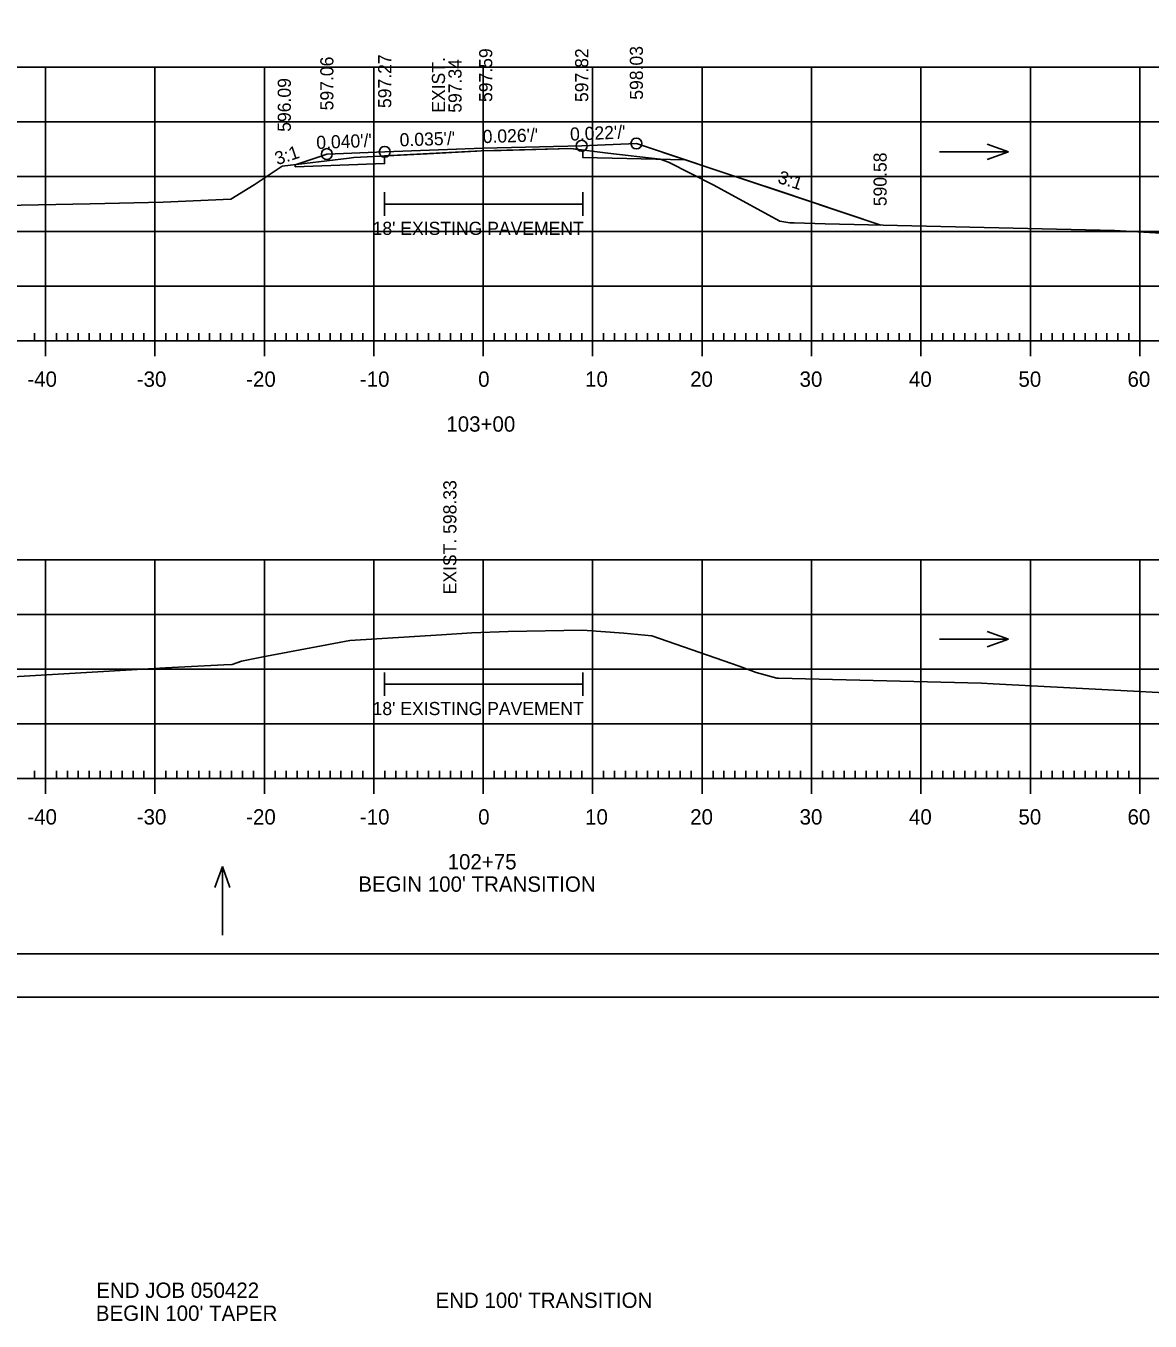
# Model space of a CAD drawing. Extents: x 961436 to 1372525, y 380079 to 2027791.
# Drawn here: x 1371153.1 to 1371255.8, y 380079.5 to 380197.8 of the extents above; entities that cross this region are included whole.
import ezdxf

# ---------------------------------------------------------------- set-up
doc = ezdxf.new("R2010")
doc.units = 0
for name, color, linetype in [('R_Alt Surface', 7, 'Continuous'), ('R_Axis', 7, 'Continuous'), ('R_Axis Annot', 7, 'Continuous'), ('R_Border', 7, 'Continuous'), ('R_Drive', 7, 'Continuous'), ('R_Exist Surface', 7, 'Continuous'), ('R_Fin Surface', 7, 'Continuous'), ('R_Fin Surface Annot', 7, 'Continuous'), ('R_Grid', 7, 'Continuous'), ('R_No Plot', 7, 'Continuous'), ('R_Water Annot', 7, 'Continuous'), ('R_Xsect Elev', 7, 'Continuous')]:
    doc.layers.add(name, color=color, linetype=linetype)

msp = doc.modelspace()

# ---------------------------------------------------------------- linework, layer by layer
at = {"layer": 'R_Alt Surface'}
msp.add_line((1371177.69, 380185.15), (1371177.69, 380184.96), dxfattribs=at)
for points in [[(1371209.17, 380187), (1371208.88, 380187.09)], [(1371208.88, 380187.09), (1371231.23, 380179.64)], [(1371177.69, 380184.96), (1371185.86, 380185.25), (1371185.86, 380185.95), (1371194.69, 380186.41), (1371196.52, 380186.46), (1371202.88, 380186.62), (1371203.99, 380186.48), (1371203.99, 380185.8), (1371213.33, 380185.61)], [(1371179.88, 380185.88), (1371177.69, 380185.15)], [(1371180.59, 380186.12), (1371179.88, 380185.88)]]:
    msp.add_lwpolyline(points, dxfattribs=at)
at = {"layer": 'R_Axis'}
for p, q in [((1371154.88, 380167.66), (1371154.88, 380170.46)), ((1371164.88, 380167.66), (1371164.88, 380170.46)), ((1371174.88, 380167.66), (1371174.88, 380170.46)), ((1371184.88, 380167.66), (1371184.88, 380170.46)), ((1371194.88, 380167.66), (1371194.88, 380170.46)), ((1371204.88, 380167.66), (1371204.88, 380170.46)), ((1371214.88, 380167.66), (1371214.88, 380170.46)), ((1371224.88, 380167.66), (1371224.88, 380170.46)), ((1371234.88, 380167.66), (1371234.88, 380170.46)), ((1371244.88, 380167.66), (1371244.88, 380170.46)), ((1371254.88, 380167.66), (1371254.88, 380170.46)), ((1371153.88, 380169.06), (1371153.88, 380169.76)), ((1371155.88, 380169.06), (1371155.88, 380169.76)), ((1371156.88, 380169.06), (1371156.88, 380169.76)), ((1371157.88, 380169.06), (1371157.88, 380169.76)), ((1371158.88, 380169.06), (1371158.88, 380169.76)), ((1371159.88, 380169.06), (1371159.88, 380169.76)), ((1371160.88, 380169.06), (1371160.88, 380169.76)), ((1371161.88, 380169.06), (1371161.88, 380169.76)), ((1371162.88, 380169.06), (1371162.88, 380169.76)), ((1371163.88, 380169.06), (1371163.88, 380169.76)), ((1371165.88, 380169.06), (1371165.88, 380169.76)), ((1371166.88, 380169.06), (1371166.88, 380169.76)), ((1371167.88, 380169.06), (1371167.88, 380169.76)), ((1371168.88, 380169.06), (1371168.88, 380169.76)), ((1371169.88, 380169.06), (1371169.88, 380169.76)), ((1371170.88, 380169.06), (1371170.88, 380169.76)), ((1371171.88, 380169.06), (1371171.88, 380169.76)), ((1371172.88, 380169.06), (1371172.88, 380169.76)), ((1371173.88, 380169.06), (1371173.88, 380169.76)), ((1371175.88, 380169.06), (1371175.88, 380169.76)), ((1371176.88, 380169.06), (1371176.88, 380169.76)), ((1371177.88, 380169.06), (1371177.88, 380169.76)), ((1371178.88, 380169.06), (1371178.88, 380169.76)), ((1371179.88, 380169.06), (1371179.88, 380169.76)), ((1371180.88, 380169.06), (1371180.88, 380169.76)), ((1371181.88, 380169.06), (1371181.88, 380169.76)), ((1371182.88, 380169.06), (1371182.88, 380169.76)), ((1371183.88, 380169.06), (1371183.88, 380169.76)), ((1371185.88, 380169.06), (1371185.88, 380169.76)), ((1371186.88, 380169.06), (1371186.88, 380169.76)), ((1371187.88, 380169.06), (1371187.88, 380169.76)), ((1371188.88, 380169.06), (1371188.88, 380169.76)), ((1371189.88, 380169.06), (1371189.88, 380169.76)), ((1371190.88, 380169.06), (1371190.88, 380169.76)), ((1371191.88, 380169.06), (1371191.88, 380169.76)), ((1371192.88, 380169.06), (1371192.88, 380169.76)), ((1371193.88, 380169.06), (1371193.88, 380169.76)), ((1371195.88, 380169.06), (1371195.88, 380169.76)), ((1371196.88, 380169.06), (1371196.88, 380169.76)), ((1371197.88, 380169.06), (1371197.88, 380169.76)), ((1371198.88, 380169.06), (1371198.88, 380169.76)), ((1371199.88, 380169.06), (1371199.88, 380169.76)), ((1371200.88, 380169.06), (1371200.88, 380169.76)), ((1371201.88, 380169.06), (1371201.88, 380169.76)), ((1371202.88, 380169.06), (1371202.88, 380169.76)), ((1371203.88, 380169.06), (1371203.88, 380169.76)), ((1371205.88, 380169.06), (1371205.88, 380169.76)), ((1371206.88, 380169.06), (1371206.88, 380169.76)), ((1371207.88, 380169.06), (1371207.88, 380169.76)), ((1371208.88, 380169.06), (1371208.88, 380169.76)), ((1371209.88, 380169.06), (1371209.88, 380169.76)), ((1371210.88, 380169.06), (1371210.88, 380169.76)), ((1371211.88, 380169.06), (1371211.88, 380169.76)), ((1371212.88, 380169.06), (1371212.88, 380169.76)), ((1371213.88, 380169.06), (1371213.88, 380169.76)), ((1371215.88, 380169.06), (1371215.88, 380169.76)), ((1371216.88, 380169.06), (1371216.88, 380169.76)), ((1371217.88, 380169.06), (1371217.88, 380169.76)), ((1371218.88, 380169.06), (1371218.88, 380169.76)), ((1371219.88, 380169.06), (1371219.88, 380169.76)), ((1371220.88, 380169.06), (1371220.88, 380169.76)), ((1371221.88, 380169.06), (1371221.88, 380169.76)), ((1371222.88, 380169.06), (1371222.88, 380169.76)), ((1371223.88, 380169.06), (1371223.88, 380169.76)), ((1371225.88, 380169.06), (1371225.88, 380169.76)), ((1371226.88, 380169.06), (1371226.88, 380169.76)), ((1371227.88, 380169.06), (1371227.88, 380169.76)), ((1371228.88, 380169.06), (1371228.88, 380169.76)), ((1371229.88, 380169.06), (1371229.88, 380169.76)), ((1371230.88, 380169.06), (1371230.88, 380169.76)), ((1371231.88, 380169.06), (1371231.88, 380169.76)), ((1371232.88, 380169.06), (1371232.88, 380169.76)), ((1371233.88, 380169.06), (1371233.88, 380169.76)), ((1371235.88, 380169.06), (1371235.88, 380169.76)), ((1371236.88, 380169.06), (1371236.88, 380169.76)), ((1371237.88, 380169.06), (1371237.88, 380169.76)), ((1371238.88, 380169.06), (1371238.88, 380169.76)), ((1371239.88, 380169.06), (1371239.88, 380169.76)), ((1371240.88, 380169.06), (1371240.88, 380169.76)), ((1371241.88, 380169.06), (1371241.88, 380169.76)), ((1371242.88, 380169.06), (1371242.88, 380169.76)), ((1371243.88, 380169.06), (1371243.88, 380169.76)), ((1371245.88, 380169.06), (1371245.88, 380169.76)), ((1371246.88, 380169.06), (1371246.88, 380169.76)), ((1371247.88, 380169.06), (1371247.88, 380169.76)), ((1371248.88, 380169.06), (1371248.88, 380169.76)), ((1371249.88, 380169.06), (1371249.88, 380169.76)), ((1371250.88, 380169.06), (1371250.88, 380169.76)), ((1371251.88, 380169.06), (1371251.88, 380169.76)), ((1371252.88, 380169.06), (1371252.88, 380169.76)), ((1371253.88, 380169.06), (1371253.88, 380169.76)), ((1371054.88, 380169.06), (1371334.88, 380169.06)), ((1371154.88, 380127.66), (1371154.88, 380130.46)), ((1371164.88, 380127.66), (1371164.88, 380130.46)), ((1371174.88, 380127.66), (1371174.88, 380130.46)), ((1371184.88, 380127.66), (1371184.88, 380130.46)), ((1371194.88, 380127.66), (1371194.88, 380130.46)), ((1371204.88, 380127.66), (1371204.88, 380130.46)), ((1371214.88, 380127.66), (1371214.88, 380130.46)), ((1371224.88, 380127.66), (1371224.88, 380130.46)), ((1371234.88, 380127.66), (1371234.88, 380130.46)), ((1371244.88, 380127.66), (1371244.88, 380130.46)), ((1371254.88, 380127.66), (1371254.88, 380130.46)), ((1371054.88, 380129.06), (1371334.88, 380129.06)), ((1371153.88, 380129.06), (1371153.88, 380129.76)), ((1371155.88, 380129.06), (1371155.88, 380129.76)), ((1371156.88, 380129.06), (1371156.88, 380129.76)), ((1371157.88, 380129.06), (1371157.88, 380129.76)), ((1371158.88, 380129.06), (1371158.88, 380129.76)), ((1371159.88, 380129.06), (1371159.88, 380129.76)), ((1371160.88, 380129.06), (1371160.88, 380129.76)), ((1371161.88, 380129.06), (1371161.88, 380129.76)), ((1371162.88, 380129.06), (1371162.88, 380129.76)), ((1371163.88, 380129.06), (1371163.88, 380129.76)), ((1371165.88, 380129.06), (1371165.88, 380129.76)), ((1371166.88, 380129.06), (1371166.88, 380129.76)), ((1371167.88, 380129.06), (1371167.88, 380129.76)), ((1371168.88, 380129.06), (1371168.88, 380129.76)), ((1371169.88, 380129.06), (1371169.88, 380129.76)), ((1371170.88, 380129.06), (1371170.88, 380129.76)), ((1371171.88, 380129.06), (1371171.88, 380129.76)), ((1371172.88, 380129.06), (1371172.88, 380129.76)), ((1371173.88, 380129.06), (1371173.88, 380129.76)), ((1371175.88, 380129.06), (1371175.88, 380129.76)), ((1371176.88, 380129.06), (1371176.88, 380129.76)), ((1371177.88, 380129.06), (1371177.88, 380129.76)), ((1371178.88, 380129.06), (1371178.88, 380129.76)), ((1371179.88, 380129.06), (1371179.88, 380129.76)), ((1371180.88, 380129.06), (1371180.88, 380129.76)), ((1371181.88, 380129.06), (1371181.88, 380129.76)), ((1371182.88, 380129.06), (1371182.88, 380129.76)), ((1371183.88, 380129.06), (1371183.88, 380129.76)), ((1371185.88, 380129.06), (1371185.88, 380129.76)), ((1371186.88, 380129.06), (1371186.88, 380129.76)), ((1371187.88, 380129.06), (1371187.88, 380129.76)), ((1371188.88, 380129.06), (1371188.88, 380129.76)), ((1371189.88, 380129.06), (1371189.88, 380129.76)), ((1371190.88, 380129.06), (1371190.88, 380129.76)), ((1371191.88, 380129.06), (1371191.88, 380129.76)), ((1371192.88, 380129.06), (1371192.88, 380129.76)), ((1371193.88, 380129.06), (1371193.88, 380129.76)), ((1371195.88, 380129.06), (1371195.88, 380129.76)), ((1371196.88, 380129.06), (1371196.88, 380129.76)), ((1371197.88, 380129.06), (1371197.88, 380129.76)), ((1371198.88, 380129.06), (1371198.88, 380129.76)), ((1371199.88, 380129.06), (1371199.88, 380129.76)), ((1371200.88, 380129.06), (1371200.88, 380129.76)), ((1371201.88, 380129.06), (1371201.88, 380129.76)), ((1371202.88, 380129.06), (1371202.88, 380129.76)), ((1371203.88, 380129.06), (1371203.88, 380129.76)), ((1371205.88, 380129.06), (1371205.88, 380129.76)), ((1371206.88, 380129.06), (1371206.88, 380129.76)), ((1371207.88, 380129.06), (1371207.88, 380129.76)), ((1371208.88, 380129.06), (1371208.88, 380129.76)), ((1371209.88, 380129.06), (1371209.88, 380129.76)), ((1371210.88, 380129.06), (1371210.88, 380129.76)), ((1371211.88, 380129.06), (1371211.88, 380129.76)), ((1371212.88, 380129.06), (1371212.88, 380129.76)), ((1371213.88, 380129.06), (1371213.88, 380129.76)), ((1371215.88, 380129.06), (1371215.88, 380129.76)), ((1371216.88, 380129.06), (1371216.88, 380129.76)), ((1371217.88, 380129.06), (1371217.88, 380129.76)), ((1371218.88, 380129.06), (1371218.88, 380129.76)), ((1371219.88, 380129.06), (1371219.88, 380129.76)), ((1371220.88, 380129.06), (1371220.88, 380129.76)), ((1371221.88, 380129.06), (1371221.88, 380129.76)), ((1371222.88, 380129.06), (1371222.88, 380129.76)), ((1371223.88, 380129.06), (1371223.88, 380129.76)), ((1371225.88, 380129.06), (1371225.88, 380129.76)), ((1371226.88, 380129.06), (1371226.88, 380129.76)), ((1371227.88, 380129.06), (1371227.88, 380129.76)), ((1371228.88, 380129.06), (1371228.88, 380129.76)), ((1371229.88, 380129.06), (1371229.88, 380129.76)), ((1371230.88, 380129.06), (1371230.88, 380129.76)), ((1371231.88, 380129.06), (1371231.88, 380129.76)), ((1371232.88, 380129.06), (1371232.88, 380129.76)), ((1371233.88, 380129.06), (1371233.88, 380129.76)), ((1371235.88, 380129.06), (1371235.88, 380129.76)), ((1371236.88, 380129.06), (1371236.88, 380129.76)), ((1371237.88, 380129.06), (1371237.88, 380129.76)), ((1371238.88, 380129.06), (1371238.88, 380129.76)), ((1371239.88, 380129.06), (1371239.88, 380129.76)), ((1371240.88, 380129.06), (1371240.88, 380129.76)), ((1371241.88, 380129.06), (1371241.88, 380129.76)), ((1371242.88, 380129.06), (1371242.88, 380129.76)), ((1371243.88, 380129.06), (1371243.88, 380129.76)), ((1371245.88, 380129.06), (1371245.88, 380129.76)), ((1371246.88, 380129.06), (1371246.88, 380129.76)), ((1371247.88, 380129.06), (1371247.88, 380129.76)), ((1371248.88, 380129.06), (1371248.88, 380129.76)), ((1371249.88, 380129.06), (1371249.88, 380129.76)), ((1371250.88, 380129.06), (1371250.88, 380129.76)), ((1371251.88, 380129.06), (1371251.88, 380129.76)), ((1371252.88, 380129.06), (1371252.88, 380129.76)), ((1371253.88, 380129.06), (1371253.88, 380129.76))]:
    msp.add_line(p, q, dxfattribs=at)
at = {"layer": 'R_Border'}
msp.add_line((1371353.06, 380113.06), (1371036.88, 380113.06), dxfattribs=at)
at = {"layer": 'R_Drive'}
for p, q in [((1371185.86, 380182.63), (1371185.86, 380180.49)), ((1371203.99, 380182.63), (1371203.99, 380180.49)), ((1371185.86, 380181.56), (1371203.99, 380181.56)), ((1371185.86, 380138.75), (1371185.86, 380136.61)), ((1371203.99, 380138.75), (1371203.99, 380136.61)), ((1371185.86, 380137.68), (1371203.99, 380137.68))]:
    msp.add_line(p, q, dxfattribs=at)
at = {"layer": 'R_Exist Surface'}
for points in [[(1371141.6, 380181.23), (1371158.97, 380181.59), (1371165.63, 380181.72), (1371171.82, 380182.01), (1371173.95, 380183.3), (1371176.52, 380185.01), (1371182.64, 380185.76), (1371182.85, 380185.79), (1371183.05, 380185.8), (1371189.77, 380186.16), (1371194.3, 380186.4), (1371194.69, 380186.41), (1371202.88, 380186.62), (1371206.27, 380186.2), (1371211.05, 380185.66), (1371211.81, 380185.38), (1371215.89, 380183.3), (1371221.99, 380180), (1371222.89, 380179.85), (1371223.31, 380179.84), (1371226.14, 380179.76), (1371252.57, 380179.15), (1371256.83, 380178.91)], [(1371146.71, 380138.06), (1371165.86, 380139.19), (1371171.17, 380139.46), (1371171.94, 380139.48), (1371172.8, 380139.78), (1371175.09, 380140.24), (1371182.7, 380141.68), (1371191.08, 380142.2), (1371193.83, 380142.39), (1371197.17, 380142.5), (1371203.95, 380142.62), (1371207.73, 380142.34), (1371210.29, 380142.11), (1371218.28, 380139.34), (1371219.83, 380138.75), (1371221.71, 380138.24), (1371221.73, 380138.24), (1371221.87, 380138.24), (1371240.41, 380137.78), (1371241.48, 380137.73), (1371252.58, 380137.13), (1371269.83, 380136.22)]]:
    msp.add_lwpolyline(points, dxfattribs=at)
at = {"layer": 'R_Fin Surface'}
msp.add_lwpolyline([(1371177.69, 380185.15), (1371179.88, 380185.88), (1371180.59, 380186.12), (1371185.88, 380186.33), (1371194.88, 380186.65), (1371203.88, 380186.88), (1371208.88, 380187.09), (1371209.17, 380187), (1371213.33, 380185.61), (1371217.37, 380184.27), (1371221.63, 380182.85), (1371231.23, 380179.64)], dxfattribs=at)
at = {"layer": 'R_Grid'}
for p, q in [((1371054.88, 380194.06), (1371334.88, 380194.06)), ((1371154.88, 380169.06), (1371154.88, 380194.06)), ((1371164.88, 380169.06), (1371164.88, 380194.06)), ((1371174.88, 380169.06), (1371174.88, 380194.06)), ((1371184.88, 380169.06), (1371184.88, 380194.06)), ((1371194.88, 380169.06), (1371194.88, 380194.06)), ((1371204.88, 380169.06), (1371204.88, 380194.06)), ((1371214.88, 380169.06), (1371214.88, 380194.06)), ((1371224.88, 380169.06), (1371224.88, 380194.06)), ((1371234.88, 380169.06), (1371234.88, 380194.06)), ((1371244.88, 380169.06), (1371244.88, 380194.06)), ((1371254.88, 380169.06), (1371254.88, 380194.06)), ((1371054.88, 380189.06), (1371334.88, 380189.06)), ((1371054.88, 380184.06), (1371334.88, 380184.06)), ((1371054.88, 380179.06), (1371334.88, 380179.06)), ((1371054.88, 380174.06), (1371334.88, 380174.06)), ((1371054.88, 380169.06), (1371334.88, 380169.06)), ((1371054.88, 380149.06), (1371334.88, 380149.06)), ((1371154.88, 380129.06), (1371154.88, 380149.06)), ((1371164.88, 380129.06), (1371164.88, 380149.06)), ((1371174.88, 380129.06), (1371174.88, 380149.06)), ((1371184.88, 380129.06), (1371184.88, 380149.06)), ((1371194.88, 380129.06), (1371194.88, 380149.06)), ((1371204.88, 380129.06), (1371204.88, 380149.06)), ((1371214.88, 380129.06), (1371214.88, 380149.06)), ((1371224.88, 380129.06), (1371224.88, 380149.06)), ((1371234.88, 380129.06), (1371234.88, 380149.06)), ((1371244.88, 380129.06), (1371244.88, 380149.06)), ((1371254.88, 380129.06), (1371254.88, 380149.06)), ((1371054.88, 380144.06), (1371334.88, 380144.06)), ((1371054.88, 380139.06), (1371334.88, 380139.06)), ((1371054.88, 380134.06), (1371334.88, 380134.06)), ((1371054.88, 380129.06), (1371334.88, 380129.06))]:
    msp.add_line(p, q, dxfattribs=at)
at = {"layer": 'R_No Plot'}
msp.add_line((1371024.48, 380109.08), (1371357.81, 380109.08), dxfattribs=at)
for points in [[(1371024.47, 380322.41), (1371357.81, 380322.41), (1371357.81, 380109.08), (1371024.47, 380109.08)], [(1371270.8, 380318.52), (1371290.42, 380318.52), (1371290.42, 380308.64), (1371306.53, 380308.64), (1371329.73, 380308.64), (1371329.85, 380280.48), (1371353.06, 380280.48), (1371353.06, 380113.06), (1371036.88, 380113.06), (1371036.88, 380318.52)]]:
    msp.add_lwpolyline(points, close=True, dxfattribs=at)
for centre in [(1371203.88, 380186.88), (1371208.88, 380187.09), (1371180.59, 380186.12), (1371185.88, 380186.33)]:
    msp.add_circle(centre, 0.5, dxfattribs=at)
at = {"layer": 'R_Water Annot'}
for p, q in [((1371242.87, 380186.33), (1371240.94, 380187.03)), ((1371236.58, 380186.33), (1371242.87, 380186.33)), ((1371242.87, 380186.33), (1371240.94, 380185.63)), ((1371242.87, 380141.81), (1371240.94, 380142.51)), ((1371236.58, 380141.81), (1371242.87, 380141.81)), ((1371242.87, 380141.81), (1371240.94, 380141.11)), ((1371171.04, 380121.02), (1371170.34, 380119.1)), ((1371171.04, 380114.74), (1371171.04, 380121.02)), ((1371171.04, 380121.02), (1371171.74, 380119.1))]:
    msp.add_line(p, q, dxfattribs=at)

# ---------------------------------------------------------------- texts
at = {"layer": 'R_Axis Annot'}
for s, p in [('-40', (1371153.22, 380164.86)), ('-30', (1371163.22, 380164.86)), ('-20', (1371173.22, 380164.86)), ('-10', (1371183.61, 380164.86)), ('0', (1371194.42, 380164.86)), ('10', (1371204.19, 380164.86)), ('20', (1371213.79, 380164.86)), ('30', (1371223.79, 380164.86)), ('40', (1371233.79, 380164.86)), ('50', (1371243.79, 380164.86)), ('60', (1371253.76, 380164.86)), ('103+00', (1371191.51, 380160.76)), ('-40', (1371153.22, 380124.86)), ('-30', (1371163.22, 380124.86)), ('-20', (1371173.22, 380124.86)), ('-10', (1371183.61, 380124.86)), ('0', (1371194.42, 380124.86)), ('10', (1371204.19, 380124.86)), ('20', (1371213.79, 380124.86)), ('30', (1371223.79, 380124.86)), ('40', (1371233.79, 380124.86)), ('50', (1371243.79, 380124.86)), ('60', (1371253.76, 380124.86)), ('102+75', (1371191.63, 380120.76)), ("BEGIN 100' TRANSITION", (1371183.47, 380118.72)), ('END JOB 050422', (1371159.52, 380081.61)), ("END 100' TRANSITION", (1371190.52, 380080.69)), ("BEGIN 100' TAPER", (1371159.48, 380079.51))]:
    msp.add_text(s, height=1.4, dxfattribs=at).set_placement(p)
at = {"layer": 'R_Fin Surface Annot'}
for s, rotation, p in [('597.59', 90, (1371195.71, 380190.88)), ('597.82', 90, (1371204.48, 380190.88)), ('598.03', 90, (1371209.48, 380191.09)), ('597.06', 90, (1371181.19, 380190.12)), ('597.27', 90, (1371186.48, 380190.33)), ('596.09', 90, (1371177.3, 380188.16)), ("0.035'/'", 1.7613, (1371187.26, 380186.82)), ("0.026'/'", 1.7613, (1371194.85, 380187.12)), ("0.022'/'", 2.4163, (1371202.84, 380187.34)), ("0.040'/'", 2.2906, (1371179.65, 380186.58)), ('3:1', 18.4349, (1371176.06, 380185.1)), ('590.58', 90, (1371231.75, 380181.36)), ('3:1', 341.5651, (1371221.71, 380183.52))]:
    msp.add_text(s, height=1.2, rotation=rotation, dxfattribs=at).set_placement(p)
for p in [(1371184.77, 380178.74), (1371184.77, 380134.86)]:
    msp.add_text("18' EXISTING PAVEMENT", height=1.2, dxfattribs=at).set_placement(p)
at = {"layer": 'R_Xsect Elev'}
for s, p in [('EXIST. ', (1371191.39, 380189.9)), ('597.34', (1371192.9, 380189.9)), ('EXIST. 598.33', (1371192.43, 380145.89))]:
    msp.add_text(s, height=1.2, rotation=90, dxfattribs=at).set_placement(p)

doc.saveas('drawing.dxf')
